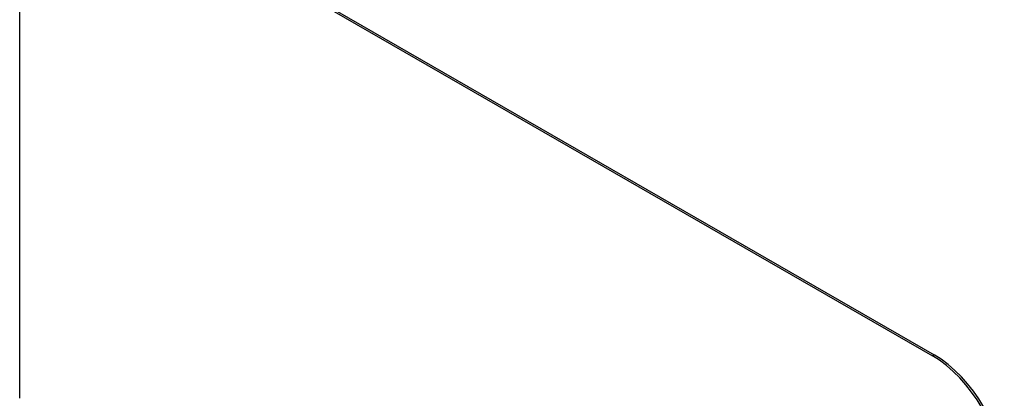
# Model space of a CAD drawing. Header units: inches. Extents: x 12 to 399, y 35 to 188.
# Tile 310 of 377: x 364.063 to 366.543, y 168.494 to 169.448. Entities that reach past the tile are written whole.
import ezdxf

# ---------------------------------------------------------------- set-up
doc = ezdxf.new("R2010")
doc.units = ezdxf.units.IN
doc.header["$MEASUREMENT"] = 0
doc.layers.add('Visible Edges(ANSI)', color=7, linetype='Continuous', lineweight=25)
doc.layers.add('Visible Tangent Edges(ANSI)', color=7, linetype='Continuous', lineweight=25)

msp = doc.modelspace()

# ---------------------------------------------------------------- linework, layer by layer
at = {"layer": 'Visible Edges(ANSI)'}
for p, q in [((364.2402, 169.8231), (366.3615, 168.6015)), ((364.2444, 169.8255), (366.3658, 168.6039)), ((364.0634, 168.4942), (364.0634, 169.7205))]:
    msp.add_line(p, q, dxfattribs=at)
for centre, major_axis, start_param, end_param in [((366.3615, 168.3971), (0.1248, -0.2166), 0.787332, 2.358128), ((366.3658, 168.3995), (-0.1248, 0.2166), 3.928925, 5.499721)]:
    msp.add_ellipse(centre, major_axis=major_axis, ratio=0.578093, start_param=start_param, end_param=end_param, dxfattribs=at)
at = {"layer": 'Visible Tangent Edges(ANSI)'}
msp.add_line((366.3658, 168.6039), (366.3615, 168.6015), dxfattribs=at)

doc.saveas('drawing.dxf')
